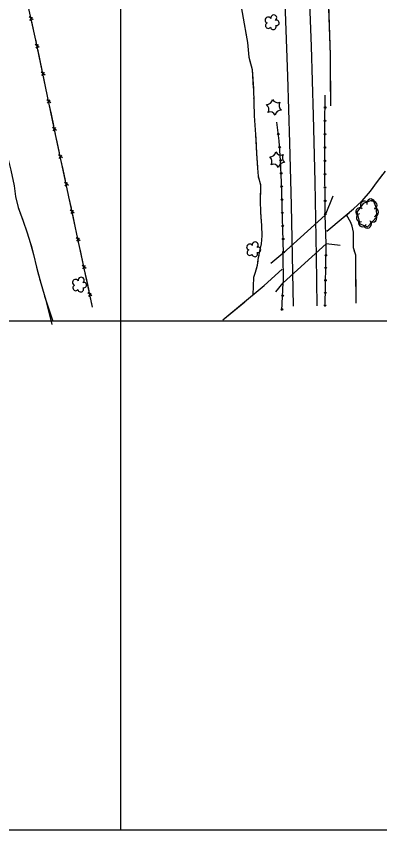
# Model space of a CAD drawing. Extents: x 353423 to 364002, y 127000 to 201942.
# Drawn here: x 362397 to 362754, y 127000 to 127799 of the extents above; entities that cross this region are included whole.
import ezdxf

# ---------------------------------------------------------------- set-up
doc = ezdxf.new("R2010")
doc.units = 0
for name, color, linetype in [('E_DTM_SlopeBottom', 7, 'Continuous'), ('E_DTM_SlopeTop', 7, 'Continuous'), ('E_FEN_Generic', 7, 'Continuous'), ('E_LAND_TreeLine', 7, 'Continuous'), ('E_MISCPROP', 7, 'Continuous'), ('E_STRUCT_WingWall', 7, 'Continuous')]:
    doc.layers.add(name, color=color, linetype=linetype)

msp = doc.modelspace()

# ---------------------------------------------------------------- linework, layer by layer
at = {"layer": 'E_DTM_SlopeBottom'}
for p, q in [((362413.88, 127795.9), (362409.92, 127798.82)), ((362410.69, 127795.37), (362413.17, 127798.77)), ((362419.81, 127768.79), (362415.9, 127771.76)), ((362416.62, 127768.3), (362419.14, 127771.67)), ((362425.48, 127741.65), (362421.57, 127744.61)), ((362422.29, 127741.15), (362424.81, 127744.52)), ((362431.15, 127714.5), (362427.24, 127717.46)), ((362427.96, 127714.01), (362430.48, 127717.38)), ((362436.82, 127687.35), (362432.9, 127690.32)), ((362433.62, 127686.86), (362436.15, 127690.23)), ((362442.59, 127660.24), (362438.66, 127663.18)), ((362439.4, 127659.73), (362441.91, 127663.11)), ((362448.39, 127633.12), (362444.46, 127636.06)), ((362445.2, 127632.61), (362447.7, 127635.99)), ((362454.18, 127606), (362450.25, 127608.94)), ((362450.99, 127605.49), (362453.5, 127608.87)), ((362459.97, 127578.88), (362456.05, 127581.82)), ((362456.79, 127578.37), (362459.29, 127581.75)), ((362465.77, 127551.76), (362461.84, 127554.7)), ((362462.58, 127551.25), (362465.09, 127554.63)), ((362471.56, 127524.64), (362467.64, 127527.58)), ((362468.37, 127524.13), (362470.88, 127527.51))]:
    msp.add_line(p, q, dxfattribs=at)
for points in [[(362472.18, 127513.45), (362435.86, 127683.45), (362416.56, 127775.89), (362399.06, 127854.44), (362378.11, 127950.96), (362365.24, 128017.95), (362342.17, 128114.65), (362325.67, 128197.32), (362307.63, 128286.22), (362286.58, 128392.03), (362269.32, 128477.67), (362250.58, 128570.4), (362235.64, 128643.63), (362216.68, 128731.33), (362200.83, 128806.91), (362185.82, 128881.51), (362170.02, 128958.2), (362151.9, 129047.32), (362135.2, 129129.2), (362125.57, 129182.76), (362085.65, 129248.17), (362070.33, 129323.03)], [(362414.59, 127784.73), (362412.44, 127794.4)], [(362417.02, 127773.72), (362416.56, 127775.89), (362414.59, 127784.73)], [(362420.38, 127757.61), (362418.35, 127767.31)], [(362422.68, 127746.57), (362420.38, 127757.61)], [(362426.05, 127730.46), (362424.02, 127740.16)], [(362428.35, 127719.43), (362426.05, 127730.46)], [(362431.72, 127703.31), (362429.69, 127713.01)], [(362434.02, 127692.28), (362431.72, 127703.31)], [(362437.42, 127676.17), (362435.86, 127683.45), (362435.36, 127685.87)], [(362439.77, 127665.15), (362437.42, 127676.17)], [(362443.21, 127649.05), (362441.14, 127658.75)], [(362445.57, 127638.03), (362443.21, 127649.05)], [(362449, 127621.93), (362446.93, 127631.62)], [(362451.36, 127610.91), (362449, 127621.93)], [(362708.18, 127622.73), (362700.86, 127604.01)], [(362454.8, 127594.81), (362452.73, 127604.51)], [(362659.47, 127537.36), (362701.67, 127575.95), (362700.86, 127604.01), (362659.32, 127566.2), (362659.47, 127537.36)], [(362457.15, 127583.79), (362454.8, 127594.81)], [(362460.59, 127567.69), (362458.52, 127577.39)], [(362715.35, 127574.12), (362701.67, 127575.95)], [(362462.95, 127556.67), (362460.59, 127567.69)], [(362659.32, 127566.2), (362647.48, 127556.49)], [(362466.39, 127540.57), (362464.32, 127550.26)], [(362468.74, 127529.55), (362466.39, 127540.57)], [(362652.42, 127528.78), (362659.47, 127537.36)], [(362472.18, 127513.45), (362470.11, 127523.15)]]:
    msp.add_lwpolyline(points, dxfattribs=at)
at = {"layer": 'E_DTM_SlopeTop'}
for points in [[(362669.69, 127514.42), (362667.76, 127613.88), (362666.1, 127675.09), (362663.99, 127740.69), (362661.45, 127813.03), (362658.63, 127880.56), (362656.32, 127934.71), (362651.75, 128019.5), (362646.32, 128108.65), (362640.18, 128197.17), (362634.01, 128280.62), (362623.91, 128397.7), (362617.73, 128473.44), (362612.06, 128552.84), (362606.62, 128630.84), (362601.43, 128724.55), (362597.27, 128803.32), (362593.62, 128879.54), (362591.6, 128932.63), (362589.98, 128977.17), (362588.41, 129034.78)], [(362613.52, 128991.25), (362615.69, 128935.07), (362618.39, 128862.7), (362622.07, 128787.02), (362625.88, 128714.31), (362628.82, 128655.74), (362634.51, 128575.12), (362639.82, 128505.64), (362645.02, 128438.8), (362650.37, 128373.87), (362657.33, 128287.01), (362661.59, 128233.53), (362665.86, 128172.42), (362669.93, 128111.62), (362673.25, 128059.6), (362677.73, 127980.68), (362681.02, 127911.41), (362684.34, 127838.16), (362686.88, 127770.04), (362688.98, 127702.13), (362690.5, 127636.82), (362691.82, 127563.44)], [(362691.82, 127563.44), (362692.57, 127514.8)]]:
    msp.add_lwpolyline(points, dxfattribs=at)
at = {"layer": 'E_FEN_Generic'}
msp.add_lwpolyline([(362751.3, 127610.88), (362747.97, 127618.97), (362737.99, 127615.53), (362731.9, 127606.92), (362734.72, 127595.36), (362742.47, 127592.54), (362751.48, 127602.52), (362751.3, 127610.88)], dxfattribs=at)
for centre, radius, start, end in [((362650.19, 127797.83), 2.97, 308.01436, 190.98763), ((362644.72, 127795.75), 2.97, 30.36355, 251.59743), ((362644.88, 127790.37), 2.78, 113.33444, 321.10743), ((362652.94, 127793.04), 2.61, 252.7196, 110.65221), ((362649.78, 127789.11), 2.78, 190.01145, 31.0225), ((362643.36, 127718.39), 5.72, 267.15122, 352.91613), ((362639.63, 127708.1), 5.72, 327.15121, 52.91612), ((362654.13, 127720.3), 5.72, 207.15122, 292.91613), ((362661.17, 127711.92), 5.72, 147.15122, 232.91613), ((362646.66, 127699.73), 5.72, 27.15121, 112.91612), ((362657.44, 127701.63), 5.72, 87.15121, 172.91612), ((362646.58, 127666.94), 5.72, 267.15122, 352.91613), ((362657.35, 127668.85), 5.72, 207.15122, 292.91613), ((362642.84, 127656.66), 5.72, 327.15121, 52.91612), ((362660.65, 127650.19), 5.72, 87.15121, 172.91612), ((362664.39, 127660.47), 5.72, 147.15122, 232.91613), ((362649.88, 127648.28), 5.72, 27.15121, 112.91612), ((362739.33, 127613.81), 3.99, 54.75245, 234.73713), ((362745.61, 127615.95), 3.99, 19.03628, 199.02095), ((362747.85, 127613.77), 3.99, 292.33653, 112.32121), ((362734.72, 127607.29), 3.99, 54.75245, 234.73713), ((362749.3, 127606.84), 3.99, 271.28953, 91.2742), ((362735.37, 127601.54), 3.99, 103.70881, 283.69348), ((362747.52, 127601.24), 3.99, 227.93115, 47.91583), ((362737.44, 127596.59), 3.99, 159.98419, 339.96887), ((362742.17, 127595.32), 3.99, 227.93115, 47.91583), ((362632.06, 127574.71), 2.97, 308.01436, 190.98763), ((362626.59, 127572.62), 2.97, 30.36355, 251.59743), ((362626.75, 127567.25), 2.78, 113.33444, 321.10743), ((362634.81, 127569.92), 2.61, 252.7196, 110.65221), ((362631.65, 127565.99), 2.78, 190.01145, 31.0225), ((362455.44, 127537.95), 2.97, 30.36355, 251.59743), ((362460.92, 127540.04), 2.97, 308.01436, 190.98763), ((362463.67, 127535.25), 2.61, 252.7196, 110.65221), ((362455.61, 127532.58), 2.78, 113.33444, 321.10743), ((362460.51, 127531.32), 2.78, 190.01145, 31.0225)]:
    msp.add_arc(centre, radius, start, end, dxfattribs=at)
at = {"layer": 'E_LAND_TreeLine'}
for p, q in [((362500, 127000), (362500, 129500)), ((360500, 127500), (363500, 127500)), ((360500, 127000), (363500, 127000))]:
    msp.add_line(p, q, dxfattribs=at)
at = {"layer": 'E_MISCPROP'}
for points in [[(362700.86, 127604.01), (362700.47, 127660.7), (362700.54, 127691.88), (362700.88, 127721.98)], [(362700.86, 127604.01), (362700.47, 127660.7), (362700.54, 127691.88), (362700.88, 127721.98)], [(362659.86, 127566.69), (362657.89, 127636.55), (362657.01, 127657.75), (362655.49, 127677.07), (362653.11, 127695.52)], [(362659.86, 127566.69), (362657.89, 127636.55), (362657.01, 127657.75), (362655.49, 127677.07), (362653.11, 127695.52)], [(362700.67, 127514.41), (362701.67, 127575.95)], [(362700.67, 127514.41), (362701.67, 127575.95)], [(362658.32, 127510.37), (362659.47, 127537.36)], [(362658.32, 127510.37), (362659.47, 127537.36)]]:
    msp.add_lwpolyline(points, dxfattribs=at)
for centre, radius in [((362700.74, 127709.84), 0.763), ((362700.74, 127709.84), 0.385), ((362700.6, 127696.73), 0.763), ((362700.6, 127696.73), 0.385), ((362654.64, 127683.66), 0.752), ((362654.64, 127683.66), 0.379), ((362700.52, 127683.62), 0.763), ((362700.52, 127683.62), 0.385), ((362655.98, 127670.82), 0.752), ((362655.98, 127670.82), 0.379), ((362700.49, 127670.52), 0.763), ((362700.49, 127670.52), 0.385), ((362656.99, 127657.95), 0.752), ((362656.99, 127657.95), 0.379), ((362700.49, 127657.41), 0.763), ((362700.49, 127657.41), 0.385), ((362657.53, 127645.06), 0.752), ((362657.53, 127645.06), 0.379), ((362700.58, 127644.3), 0.763), ((362700.58, 127644.3), 0.385), ((362658.01, 127632.16), 0.752), ((362658.01, 127632.16), 0.379), ((362700.67, 127631.19), 0.763), ((362700.67, 127631.19), 0.385), ((362658.37, 127619.25), 0.752), ((362658.37, 127619.25), 0.379), ((362700.76, 127618.08), 0.763), ((362700.76, 127618.08), 0.385), ((362658.74, 127606.35), 0.752), ((362658.74, 127606.35), 0.379), ((362700.86, 127604.97), 0.763), ((362700.85, 127604.97), 0.385), ((362659.1, 127593.45), 0.752), ((362659.1, 127593.45), 0.379), ((362659.47, 127580.54), 0.752), ((362659.47, 127580.54), 0.379), ((362659.83, 127567.64), 0.752), ((362659.83, 127567.64), 0.379), ((362701.49, 127564.55), 0.717), ((362701.49, 127564.55), 0.361), ((362701.29, 127552.24), 0.717), ((362701.29, 127552.24), 0.361), ((362701.09, 127539.93), 0.717), ((362701.09, 127539.93), 0.361), ((362700.89, 127527.62), 0.717), ((362700.89, 127527.62), 0.361), ((362658.94, 127524.86), 0.786), ((362658.94, 127524.86), 0.396), ((362658.36, 127511.36), 0.786), ((362700.69, 127515.32), 0.717), ((362700.69, 127515.32), 0.361), ((362658.36, 127511.36), 0.396)]:
    msp.add_circle(centre, radius, dxfattribs=at)
at = {"layer": 'E_STRUCT_WingWall'}
msp.add_line((362414.17, 127565.24), (362417.2, 127552.9), dxfattribs=at)
for points in [[(362706.23, 127711.37), (362705.88, 127761.38), (362703.35, 127841.25), (362705.84, 127905.37), (362699, 127971.24), (362694.3, 128038.79), (362692.12, 128098.2)], [(362705.01, 127788.85), (362704.12, 127816.93)], [(362617.15, 127814.45), (362621.23, 127792.16), (362624.3, 127773.73), (362625.78, 127759.21), (362628.9, 127747.28), (362630.23, 127728.12), (362631.02, 127701.55), (362632.39, 127683.32), (362633.44, 127664.65), (362634.35, 127650.17), (362634.92, 127642.19), (362637.23, 127633.81), (362636.86, 127618.07), (362637.12, 127606.89), (362638.05, 127593.82), (362638.45, 127583.64), (362637.93, 127575.97), (362636.44, 127570.12), (362634.74, 127560.5), (362633.88, 127554.67), (362631.98, 127547.67), (362630.95, 127544.72), (362630.38, 127542.76), (362629.73, 127525.58)], [(362348.5, 127801.91), (362352.71, 127784.56), (362357.84, 127767.54), (362362.26, 127752.66), (362366.35, 127739.21), (362370.04, 127725.96), (362372.69, 127714.56), (362377.04, 127705.6), (362380.86, 127688.24), (362384.6, 127673.69), (362388.79, 127660), (362391.85, 127648.28), (362395.13, 127632.98), (362396.49, 127622.24), (362399.23, 127611.47), (362403.56, 127599.18), (362407.92, 127586.69), (362410.97, 127577.26), (362414.17, 127565.24)], [(362620.52, 127796.08), (362620.87, 127794.17)], [(362621.54, 127790.34), (362621.85, 127788.43)], [(362622.49, 127784.59), (362624.3, 127773.73), (362625.78, 127759.21), (362626.43, 127756.73)], [(362705.88, 127760.77), (362705.88, 127761.38), (362705.01, 127788.85)], [(362626.43, 127756.73), (362628.9, 127747.28), (362630.17, 127728.93)], [(362705.92, 127754.96), (362705.91, 127756.9)], [(362705.96, 127749.15), (362705.95, 127751.08)], [(362706, 127743.34), (362705.99, 127745.27)], [(362706.23, 127711.37), (362706.03, 127739.46)], [(362630.32, 127725.05), (362630.38, 127723.11)], [(362630.49, 127719.22), (362630.55, 127717.28)], [(362630.67, 127713.4), (362630.73, 127711.46)], [(362630.84, 127707.57), (362631.02, 127701.55), (362632.39, 127683.32), (362632.61, 127679.46)], [(362632.61, 127679.46), (362633.44, 127664.65), (362634.28, 127651.35)], [(362634.54, 127647.47), (362634.68, 127645.53)], [(362635.06, 127641.68), (362635.58, 127639.8)], [(362702.44, 127588.35), (362718.57, 127601.72), (362728.53, 127610.09), (362737.04, 127618.23), (362745.31, 127627.51), (362752.19, 127637.04), (362760.07, 127647.36)], [(362739.75, 127621.27), (362745.31, 127627.51), (362752.19, 127637.04), (362757.17, 127643.57)], [(362636.61, 127636.06), (362637.12, 127634.18)], [(362637.15, 127630.31), (362636.86, 127618.07), (362637.12, 127606.89), (362637.46, 127602.17)], [(362397.69, 127617.52), (362398.18, 127615.6)], [(362735.74, 127616.99), (362737.04, 127618.23), (362737.15, 127618.35)], [(362399.16, 127611.76), (362399.23, 127611.47), (362399.79, 127609.88)], [(362727.2, 127608.97), (362728.53, 127610.09), (362728.69, 127610.24)], [(362731.51, 127612.94), (362732.92, 127614.29)], [(362401.11, 127606.14), (362401.77, 127604.28)], [(362403.08, 127600.54), (362403.56, 127599.18), (362407.92, 127586.69), (362410.97, 127577.26), (362412.04, 127573.26)], [(362637.46, 127602.17), (362638.05, 127593.82), (362638.45, 127583.64), (362637.93, 127575.97), (362637.46, 127574.12)], [(362702.44, 127588.35), (362718.57, 127601.72), (362724.21, 127606.46)], [(362731.11, 127517.4), (362730.75, 127564.63), (362728.73, 127572.07), (362728.49, 127580.4), (362728.68, 127587.42), (362727.36, 127593.22), (362726.05, 127596.78), (362721.89, 127604.5)], [(362728.68, 127573.83), (362728.49, 127580.4), (362728.68, 127587.42), (362727.36, 127593.22), (362726.05, 127596.78), (362721.89, 127604.5)], [(362412.04, 127573.26), (362414.17, 127565.24), (362417.2, 127552.9), (362419.16, 127545.43)], [(362636.5, 127570.36), (362636.44, 127570.12), (362636.15, 127568.45)], [(362730.02, 127567.33), (362729.43, 127569.48)], [(362635.47, 127564.63), (362635.14, 127562.71)], [(362730.78, 127560.76), (362730.76, 127562.98)], [(362417.2, 127552.9), (362420.69, 127539.62), (362426.14, 127520.31), (362432.08, 127496.6)], [(362633.48, 127553.17), (362631.98, 127547.67), (362630.95, 127544.72), (362630.38, 127542.76), (362629.73, 127525.58)], [(362634.51, 127558.89), (362634.22, 127556.97)], [(362730.83, 127554.09), (362730.81, 127556.31)], [(362600.23, 127501.29), (362640.83, 127534.73), (362658.59, 127550.95)], [(362637.95, 127532.36), (362640.83, 127534.73), (362658.59, 127550.95)], [(362731.11, 127517.4), (362730.86, 127549.64)], [(362420.17, 127541.6), (362420.67, 127539.68)], [(362421.74, 127535.87), (362422.28, 127533.96)], [(362423.36, 127530.15), (362423.9, 127528.25)], [(362633.51, 127528.7), (362634.99, 127529.92)], [(362424.98, 127524.43), (362426.14, 127520.31)], [(362426.14, 127520.31), (362432.79, 127500.73)], [(362426.14, 127520.31), (362428.55, 127513.21)], [(362624.64, 127521.39), (362626.12, 127522.61)], [(362629.08, 127525.04), (362630.55, 127526.26)], [(362428.89, 127512.23), (362429.05, 127511.74)], [(362600.23, 127501.29), (362621.68, 127518.95)], [(362429.38, 127510.76), (362429.55, 127510.27)], [(362429.88, 127509.29), (362430.05, 127508.81)], [(362430.38, 127507.83), (362432.79, 127500.73)]]:
    msp.add_lwpolyline(points, dxfattribs=at)

doc.saveas('drawing.dxf')
